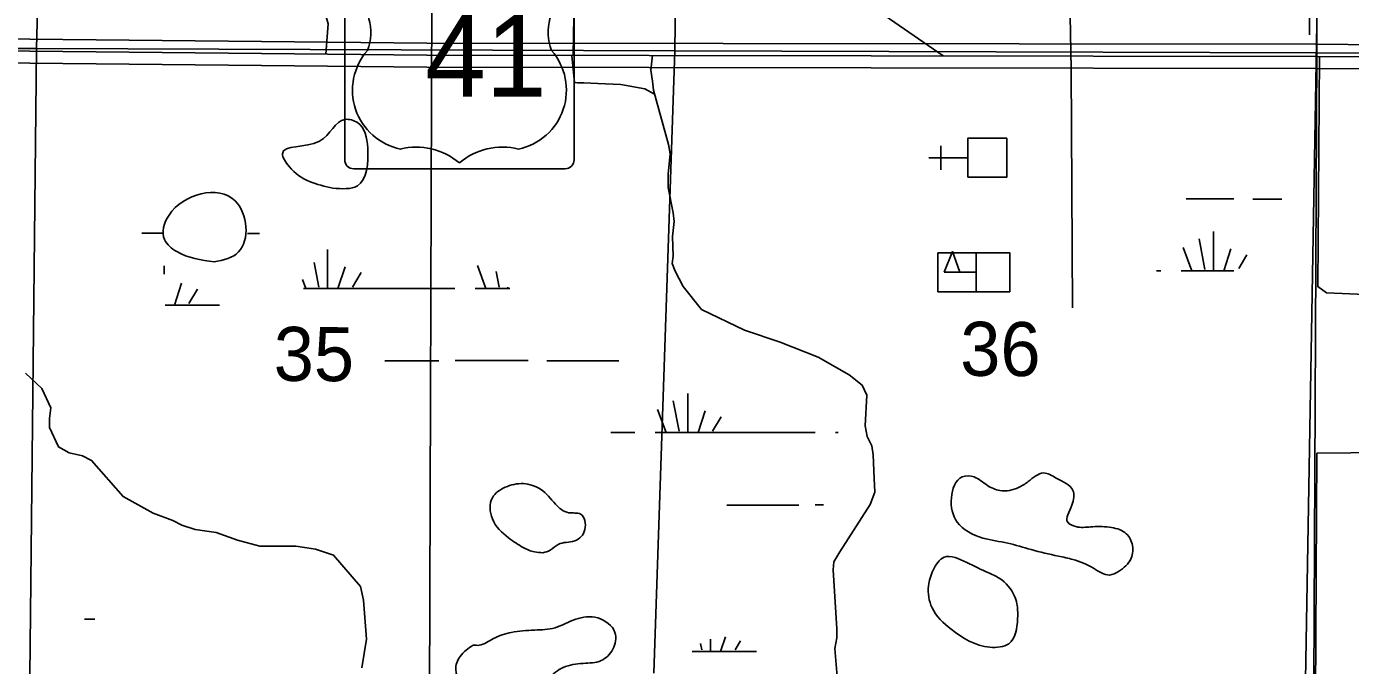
# Model space of a CAD drawing. Extents: x 408847 to 817539, y 923858 to 1151780.
# Drawn here: x 530799 to 541827, y 982290 to 987614 of the extents above; entities that cross this region are included whole.
import ezdxf

# ---------------------------------------------------------------- set-up
doc = ezdxf.new("R2010")
doc.units = 0
for name, color, linetype in [('Cities Incorporated Linear Boundaries', 7, 'Continuous'), ('Culture', 7, 'Continuous'), ('Lakes and Ponds', 7, 'Continuous'), ('Level 12', 7, 'Continuous'), ('Level 43', 7, 'Continuous'), ('Level 6', 7, 'Continuous'), ('Local Roads Paved', 7, 'Continuous'), ('Quad Borders', 7, 'Continuous'), ('Roadshields US Highways', 7, 'Continuous'), ('Section Lines', 7, 'Continuous'), ('Swamps', 7, 'Continuous'), ('Township  and Range lines', 7, 'Continuous'), ('US Routes Highway Center Lines', 7, 'Continuous')]:
    doc.layers.add(name, color=color, linetype=linetype)

msp = doc.modelspace()

# ---------------------------------------------------------------- linework, layer by layer
at = {"layer": 'Cities Incorporated Linear Boundaries'}
msp.add_lwpolyline([(552194, 992701), (541635, 992780), (541268, 971566), (562554, 971098)], dxfattribs=at)
at = {"layer": 'Culture'}
for p, q in [((538413, 986420), (538413, 986620)), ((538638, 986520), (538313, 986520)), ((538388, 985729), (538388, 985404)), ((538708, 985729), (538388, 985729)), ((538708, 985404), (538708, 985729)), ((538708, 985566), (538573, 985566)), ((538388, 985404), (538708, 985404))]:
    msp.add_line(p, q, dxfattribs=at)
for points in [[(538638, 986357), (538638, 986682), (538963, 986682), (538963, 986357)], [(538441, 985566), (538512, 985739), (538573, 985566)], [(538708, 985404), (538708, 985729), (538988, 985729), (538988, 985404)]]:
    msp.add_lwpolyline(points, close=True, dxfattribs=at)
at = {"layer": 'Lakes and Ponds'}
for points in [[(533349, 986267), (533555, 986286), (533641, 986601), (533555, 986813), (533454, 986840), (533238, 986657), (532931, 986554), (532986, 986447), (533349, 986267)], [(532361, 985653), (532566, 985735), (532537, 986161), (531986, 986043), (531949, 985838), (532050, 985739), (532361, 985653)], [(539393, 983201), (539515, 983173), (539687, 983100), (539820, 983044), (539893, 983073), (539999, 983183), (540007, 983305), (539948, 983397), (539818, 983442), (539662, 983445), (539538, 983447), (539471, 983483), (539505, 983625), (539514, 983749), (539376, 983852), (539270, 983894), (539142, 983823), (539062, 983773), (538906, 983748), (538802, 983790), (538691, 983861), (538593, 983861), (538502, 983687), (538551, 983485), (538765, 983352), (538972, 983309), (539166, 983256), (539393, 983201)], [(535099, 983230), (535161, 983250), (535227, 983299), (535365, 983329), (535450, 983423), (535414, 983551), (535314, 983563), (535205, 983634), (535081, 983758), (534938, 983805), (534786, 983775), (534679, 983688), (534679, 983512), (534814, 983353), (534936, 983274), (535031, 983236), (535099, 983230)], [(538807, 983064), (538630, 983148), (538442, 983193), (538350, 983083), (538311, 982953), (538341, 982771), (538500, 982592), (538823, 982443), (538981, 982472), (539054, 982678), (539028, 982869), (538901, 983017), (538807, 983064)], [(534519, 982460), (534410, 982366), (534374, 982256), (534501, 982085), (534727, 982006), (534952, 981991), (535121, 982053), (535161, 982177), (535269, 982274), (535435, 982308), (535585, 982331), (535682, 982425), (535700, 982565), (535557, 982686), (535373, 982676), (535201, 982605), (535031, 982585), (534837, 982566), (534689, 982515), (534569, 982459), (534519, 982460)]]:
    msp.add_spline(points, degree=3, dxfattribs=at)
at = {"layer": 'Level 12'}
msp.add_line((541485, 987543), (541543, 993503), dxfattribs=at)
at = {"layer": 'Level 6'}
for p, q in [((534133, 987474), (524232, 987575)), ((541536, 987465), (534133, 987474)), ((551915, 987396), (541536, 987465)), ((524230, 987375), (534134, 987274)), ((534134, 987274), (541534, 987265)), ((541534, 987265), (551913, 987196))]:
    msp.add_line(p, q, dxfattribs=at)
at = {"layer": 'Local Roads Paved'}
for p, q in [((539501, 987261), (539510, 985269)), ((541489, 974011), (541547, 984059))]:
    msp.add_line(p, q, dxfattribs=at)
for points in [[(533293, 987383), (533312, 987636), (533278, 987753), (533212, 987857), (533153, 987936), (532490, 988733), (532423, 988850), (532353, 989004), (532319, 989146), (532286, 989313), (532286, 989401), (532282, 990039)], [(535353, 987373), (535364, 988024), (535334, 988153), (535297, 988274), (535197, 988437), (535168, 988508), (534976, 988783), (534922, 988842), (534909, 988921), (534909, 990047), (534471, 990035)], [(539477, 988444), (539501, 987261)], [(537505, 988129), (537826, 987788), (538435, 987369)], [(536030, 987051), (535950, 987093), (535750, 987130), (535558, 987139), (535442, 987143), (535387, 987143), (535362, 987147), (535341, 987373)], [(536184, 986060), (536142, 986271), (536142, 986383), (536159, 986554), (536146, 986630), (536021, 987084), (536013, 987159), (536000, 987251), (536013, 987376)], [(541568, 987364), (541554, 985447), (541626, 985395), (542078, 985375), (542203, 985631), (542183, 985742), (542111, 985926), (542105, 986103), (542124, 986142), (542858, 986116)], [(537585, 981799), (537531, 982433), (537548, 982521), (537548, 982596), (537518, 983088), (537523, 983155), (537573, 983238), (537827, 983631), (537865, 983735), (537860, 983848), (537852, 984045), (537840, 984120), (537802, 984199), (537785, 984287), (537798, 984541), (537760, 984625), (537652, 984712), (537393, 984858), (537076, 984983), (536780, 985084), (536422, 985255), (536267, 985447), (536201, 985576), (536176, 985638), (536184, 985701), (536180, 985864), (536192, 985989), (536184, 986060)], [(530791, 984725), (530928, 984599), (531003, 984437), (530991, 984349), (530991, 984274), (531066, 984111), (531154, 984061), (531266, 984036), (531341, 983998), (531604, 983698), (531854, 983560), (532017, 983498), (532092, 983460), (532205, 983423), (532380, 983398), (532555, 983335), (532743, 983285), (533043, 983285), (533205, 983260), (533356, 983210), (533581, 982947), (533606, 982834), (533631, 982509), (533593, 982271)], [(541547, 984059), (543533, 984079), (543671, 984177), (543887, 984236), (544005, 984216), (544163, 984059), (544281, 984059), (545696, 984079), (545932, 984177), (546109, 984216), (546365, 984256), (546569, 984256)]]:
    msp.add_lwpolyline(points, dxfattribs=at)
at = {"layer": 'Quad Borders'}
for p, q in [((534119, 969475), (534254, 1014913)), ((534120, 969762), (534254, 1014913)), ((534254, 1014913), (534120, 969762))]:
    msp.add_line(p, q, dxfattribs=at)
at = {"layer": 'Roadshields US Highways'}
for p, q in [((533449, 986503), (533449, 988236)), ((535360, 988236), (535360, 986503)), ((535285, 986428), (533524, 986428))]:
    msp.add_line(p, q, dxfattribs=at)
for centre, radius, start, end in [((533258, 987565), 409, 338.3056, 53.8199), ((535552, 987565), 409, 126.1801, 201.6944), ((534015, 987083), 501, 138.7831, 258.2378), ((534795, 987083), 501, 281.7622, 41.2169), ((534045, 986051), 558, 49.9101, 103.7765), ((534764, 986051), 558, 76.2235, 130.0899), ((533524, 986503), 75, 180, 270), ((535285, 986503), 75, 270, 0)]:
    msp.add_arc(centre, radius, start, end, dxfattribs=at)
at = {"layer": 'Section Lines'}
for p, q in [((531007, 992653), (530882, 987430)), ((536260, 992708), (536198, 987411)), ((525595, 987439), (530882, 987430)), ((530826, 982200), (530882, 987430)), ((530882, 987430), (536198, 987411)), ((536198, 987411), (536025, 982227)), ((536198, 987411), (541547, 987393)), ((546847, 987364), (541547, 987393))]:
    msp.add_line(p, q, dxfattribs=at)
at = {"layer": 'Swamps'}
for p, q in [((540686, 985905), (540686, 985578)), ((540432, 985772), (540505, 985578)), ((540565, 985844), (540614, 985590)), ((533307, 985756), (533307, 985430)), ((540831, 985760), (540771, 985578)), ((533452, 985611), (533392, 985430)), ((533585, 985563), (533513, 985442)), ((534554, 985623), (534626, 985430)), ((532091, 985474), (532031, 985293)), ((532224, 985426), (532152, 985305)), ((533636, 985430), (534367, 985430)), ((534368, 984830), (534977, 984830)), ((535133, 984827), (535733, 984827)), ((536307, 984556), (536307, 984230)), ((536186, 984496), (536235, 984242)), ((536054, 984423), (536126, 984230)), ((536452, 984411), (536392, 984230)), ((536585, 984363), (536513, 984242)), ((536036, 984230), (536636, 984230)), ((536636, 984230), (537367, 984230)), ((536633, 983627), (537233, 983627))]:
    msp.add_line(p, q, dxfattribs=at)
for points in [[(540457, 986178), (540856, 986178)], [(541012, 986176), (541255, 986176)], [(531759, 985893), (531930, 985893)], [(532640, 985890), (532740, 985890)], [(540964, 985711), (540896, 985598)], [(531946, 985619), (531946, 985551)], [(533196, 985647), (533235, 985442)], [(534710, 985573), (534735, 985442)], [(540210, 985578), (540246, 985578)], [(540415, 985578), (540855, 985578)], [(533098, 985506), (533126, 985430)], [(534807, 985443), (534807, 985430)], [(533106, 985430), (533636, 985430)], [(534536, 985430), (534824, 985430)], [(531955, 985293), (532275, 985293)], [(532275, 985293), (532406, 985293)], [(533784, 984827), (534233, 984827)], [(535666, 984230), (535867, 984230)], [(537536, 984230), (537560, 984230)], [(537368, 983630), (537436, 983630)], [(531282, 982675), (531367, 982675)], [(536413, 982473), (536423, 982420)], [(536495, 982510), (536495, 982408)], [(536621, 982530), (536580, 982408)], [(536746, 982495), (536701, 982420)], [(536344, 982408), (536824, 982408)], [(536824, 982408), (536879, 982408)]]:
    msp.add_lwpolyline(points, dxfattribs=at)
at = {"layer": 'Township  and Range lines'}
for p in [(541547, 992720), (541522, 982141)]:
    msp.add_line(p, (541547, 987393), dxfattribs=at)
at = {"layer": 'US Routes Highway Center Lines'}
for p, q in [((534134, 987374), (524231, 987475)), ((541536, 987365), (534134, 987374)), ((551914, 987296), (541536, 987365))]:
    msp.add_line(p, q, dxfattribs=at)

# ---------------------------------------------------------------- texts
at = {"layer": 'Level 43'}
for s, rotation, p in [('35', 359.6505, (532857, 984662)), ('36', 359.7207, (538575, 984704))]:
    msp.add_text(s, height=450, rotation=rotation, dxfattribs=at).set_placement(p)
at = {"layer": 'Roadshields US Highways'}
msp.add_text('41', height=680, dxfattribs=at).set_placement((534119, 987029))

doc.saveas('drawing.dxf')
